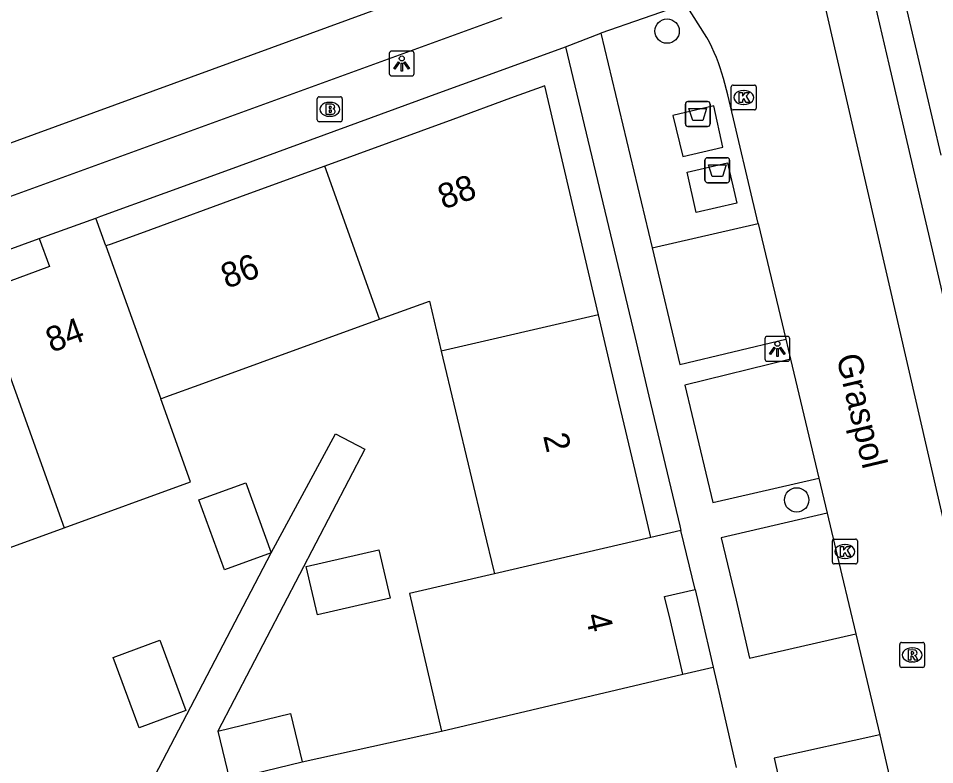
# Model space of a CAD drawing. Extents: x 156414 to 157775, y 382335 to 383765.
# Drawn here: x 156893.94 to 156930.72, y 383625.03 to 383654.98 of the extents above; entities that cross this region are included whole.
import ezdxf

# ---------------------------------------------------------------- set-up
doc = ezdxf.new("R2010")
doc.units = 0
for name, color, linetype in [('IMGEO_Afval_apart_plaats', 7, 'Continuous'), ('IMGEO_Boom', 7, 'Continuous'), ('IMGEO_Brandkraan', 7, 'Continuous'), ('IMGEO_Kolk', 7, 'Continuous'), ('IMGEO_Lichtpunt', 7, 'Continuous'), ('IMGEO_Openbare_ruimte_label', 7, 'Continuous'), ('IMGEO_Pand', 7, 'Continuous'), ('IMGEO_Pand_nummerreeks', 7, 'Continuous'), ('IMGEO_Rijbaan_lokaal_gesloten', 7, 'Continuous'), ('IMGEO_Rijbaan_lokaal_open', 7, 'Continuous'), ('IMGEO_Rioolput', 7, 'Continuous'), ('IMGEO_Voetpad_gesloten', 7, 'Continuous'), ('IMGEO_Voetpad_open', 7, 'Continuous')]:
    doc.layers.add(name, color=color, linetype=linetype)

msp = doc.modelspace()

# ---------------------------------------------------------------- linework, layer by layer
at = {"layer": 'IMGEO_Afval_apart_plaats'}
for p, q in [((156920.814, 383651.639), (156921.604, 383651.639)), ((156921.604, 383651.639), (156920.814, 383651.639)), ((156920.714, 383650.739), (156920.714, 383651.539)), ((156920.714, 383651.539), (156920.714, 383650.739)), ((156921.704, 383651.539), (156921.704, 383650.739)), ((156921.704, 383650.739), (156921.704, 383651.539)), ((156921.604, 383650.639), (156920.814, 383650.639)), ((156920.814, 383650.639), (156921.604, 383650.639)), ((156921.599, 383649.382), (156922.389, 383649.382)), ((156922.389, 383649.382), (156921.599, 383649.382)), ((156921.499, 383648.482), (156921.499, 383649.282)), ((156921.499, 383649.282), (156921.499, 383648.482)), ((156922.489, 383649.282), (156922.489, 383648.482)), ((156922.489, 383648.482), (156922.489, 383649.282)), ((156922.389, 383648.382), (156921.599, 383648.382)), ((156921.599, 383648.382), (156922.389, 383648.382))]:
    msp.add_line(p, q, dxfattribs=at)
for points in [[(156920.857, 383651.353), (156921.561, 383651.353), (156921.412, 383650.883), (156921.006, 383650.883), (156920.857, 383651.353)], [(156921.642, 383649.096), (156922.346, 383649.096), (156922.197, 383648.626), (156921.791, 383648.626), (156921.642, 383649.096)]]:
    msp.add_lwpolyline(points, dxfattribs=at)
for centre, start, end in [((156920.814, 383651.539), 90, 180), ((156920.814, 383651.539), 90, 180), ((156921.604, 383651.539), 0, 90), ((156921.604, 383651.539), 360, 90), ((156920.814, 383650.739), 180, 270), ((156920.814, 383650.739), 180, 270), ((156921.604, 383650.739), 270, 0), ((156921.604, 383650.739), 270, 0), ((156921.599, 383649.282), 90, 180), ((156921.599, 383649.282), 90, 180), ((156922.389, 383649.282), 0, 90), ((156922.389, 383649.282), 360, 90), ((156921.599, 383648.482), 180, 270), ((156921.599, 383648.482), 180, 270), ((156922.389, 383648.482), 270, 0), ((156922.389, 383648.482), 270, 0)]:
    msp.add_arc(centre, 0.1, start, end, dxfattribs=at)
at = {"layer": 'IMGEO_Boom'}
for centre in [(156919.98, 383654.465), (156925.182, 383635.652)]:
    msp.add_circle(centre, 0.489, dxfattribs=at)
at = {"layer": 'IMGEO_Brandkraan'}
for p, q in [((156905.94, 383650.901), (156905.94, 383651.753)), ((156906.015, 383651.827), (156906.867, 383651.827)), ((156906.428, 383651.607), (156906.453, 383651.607)), ((156906.941, 383651.753), (156906.941, 383650.901)), ((156906.867, 383650.827), (156906.015, 383650.827)), ((156906.451, 383651.047), (156906.426, 383651.047))]:
    msp.add_line(p, q, dxfattribs=at)
for points in [[(156905.94, 383650.901), (156905.94, 383651.753)], [(156906.015, 383651.827), (156906.867, 383651.827)], [(156906.941, 383651.753), (156906.941, 383650.901)], [(156906.288, 383651.527), (156906.288, 383651.127), (156906.501, 383651.127)], [(156906.519, 383651.527), (156906.288, 383651.527)], [(156906.467, 383651.446), (156906.413, 383651.446), (156906.413, 383651.37)], [(156906.413, 383651.37), (156906.466, 383651.37)], [(156906.475, 383651.294), (156906.413, 383651.294), (156906.413, 383651.213)], [(156906.413, 383651.213), (156906.475, 383651.213)], [(156906.867, 383650.827), (156906.015, 383650.827)]]:
    msp.add_lwpolyline(points, dxfattribs=at)
for centre, radius, start, end in [((156906.017, 383651.751), 0.0765, 91.552, 178.448), ((156906.017, 383651.751), 0.0765, 91.552, 178.448), ((156906.865, 383651.751), 0.0765, 1.552, 88.448), ((156906.865, 383651.751), 0.0765, 1.552, 88.448), ((156906.468, 383651.408), 0.0379, 267.8285, 90.9355), ((156906.476, 383651.253), 0.0404, 269.8759, 90.5077), ((156906.523, 383651.382), 0.145, 59.4692, 91.5367), ((156906.548, 383651.429), 0.0922, 285.5137, 58.1501), ((156906.553, 383651.237), 0.105, 301.3115, 78.989), ((156906.017, 383650.903), 0.0765, 181.552, 268.448), ((156906.017, 383650.903), 0.0765, 181.552, 268.448), ((156906.507, 383651.378), 0.251, 268.6676, 293.5347), ((156906.865, 383650.903), 0.0765, 271.552, 358.448), ((156906.865, 383650.903), 0.0765, 271.552, 358.448)]:
    msp.add_arc(centre, radius, start, end, dxfattribs=at)
for centre, major_axis, ratio, start_param, end_param in [((156906.427, 383651.327), (-0.387, 0.002), 0.722429, 4.712389, 7.853982), ((156906.452, 383651.327), (-0.39, 0.002), 0.717154, 1.570796, 4.712389)]:
    msp.add_ellipse(centre, major_axis=major_axis, ratio=ratio, start_param=start_param, end_param=end_param, dxfattribs=at)
at = {"layer": 'IMGEO_Kolk'}
for p, q in [((156922.63, 383652.301), (156923.482, 383652.301)), ((156922.555, 383651.375), (156922.555, 383652.227)), ((156923.043, 383652.081), (156923.068, 383652.081)), ((156923.556, 383652.227), (156923.556, 383651.375)), ((156923.482, 383651.301), (156922.63, 383651.301)), ((156923.066, 383651.521), (156923.041, 383651.521)), ((156926.615, 383633.154), (156926.615, 383634.006)), ((156926.69, 383634.08), (156927.542, 383634.08)), ((156927.616, 383634.006), (156927.616, 383633.154)), ((156927.103, 383633.86), (156927.128, 383633.86)), ((156927.126, 383633.3), (156927.101, 383633.3)), ((156927.542, 383633.08), (156926.69, 383633.08))]:
    msp.add_line(p, q, dxfattribs=at)
for points in [[(156922.63, 383652.301), (156923.482, 383652.301)], [(156922.555, 383651.375), (156922.555, 383652.227)], [(156922.876, 383652.001), (156922.999, 383652.001), (156922.999, 383651.85), (156923.129, 383652.001), (156923.293, 383652.001), (156923.147, 383651.85), (156923.3, 383651.601), (156923.148, 383651.601), (156923.063, 383651.765), (156922.999, 383651.698), (156922.999, 383651.601), (156922.876, 383651.601), (156922.876, 383652.001)], [(156923.556, 383652.227), (156923.556, 383651.375)], [(156923.482, 383651.301), (156922.63, 383651.301)], [(156926.615, 383633.154), (156926.615, 383634.006)], [(156926.69, 383634.08), (156927.542, 383634.08)], [(156927.616, 383634.006), (156927.616, 383633.154)], [(156926.936, 383633.78), (156927.059, 383633.78), (156927.059, 383633.629), (156927.189, 383633.78), (156927.353, 383633.78), (156927.207, 383633.629), (156927.36, 383633.38), (156927.208, 383633.38), (156927.123, 383633.544), (156927.059, 383633.477), (156927.059, 383633.38), (156926.936, 383633.38), (156926.936, 383633.78)], [(156927.542, 383633.08), (156926.69, 383633.08)]]:
    msp.add_lwpolyline(points, dxfattribs=at)
for centre, start, end in [((156922.632, 383652.225), 91.552, 178.448), ((156922.632, 383652.225), 91.552, 178.448), ((156923.48, 383652.225), 1.552, 88.448), ((156923.48, 383652.225), 1.552, 88.448), ((156922.632, 383651.377), 181.552, 268.448), ((156922.632, 383651.377), 181.552, 268.448), ((156923.48, 383651.377), 271.552, 358.448), ((156923.48, 383651.377), 271.552, 358.448), ((156926.692, 383634.004), 91.552, 178.448), ((156926.692, 383634.004), 91.552, 178.448), ((156927.54, 383634.004), 1.552, 88.448), ((156927.54, 383634.004), 1.552, 88.448), ((156926.692, 383633.156), 181.552, 268.448), ((156926.692, 383633.156), 181.552, 268.448), ((156927.54, 383633.156), 271.552, 358.448), ((156927.54, 383633.156), 271.552, 358.448)]:
    msp.add_arc(centre, 0.0765, start, end, dxfattribs=at)
for centre, major_axis, ratio, start_param, end_param in [((156923.042, 383651.801), (-0.387, 0.002), 0.722429, 4.712389, 7.853982), ((156923.067, 383651.801), (-0.39, 0.002), 0.717154, 1.570796, 4.712389), ((156927.102, 383633.58), (-0.387, 0.002), 0.722429, 4.712389, 7.853982), ((156927.127, 383633.58), (-0.39, 0.002), 0.717154, 1.570796, 4.712389)]:
    msp.add_ellipse(centre, major_axis=major_axis, ratio=ratio, start_param=start_param, end_param=end_param, dxfattribs=at)
at = {"layer": 'IMGEO_Lichtpunt'}
for p, q in [((156908.831, 383653.569), (156908.831, 383652.762)), ((156908.831, 383653.569), (156908.831, 383652.762)), ((156909.733, 383653.664), (156908.925, 383653.664)), ((156909.733, 383653.664), (156908.925, 383653.664)), ((156909.827, 383652.762), (156909.827, 383653.569)), ((156909.827, 383652.762), (156909.827, 383653.569)), ((156908.925, 383652.668), (156909.733, 383652.668)), ((156908.925, 383652.668), (156909.733, 383652.668)), ((156923.908, 383642.118), (156923.908, 383641.311)), ((156923.908, 383642.118), (156923.908, 383641.311)), ((156924.81, 383642.213), (156924.002, 383642.213)), ((156924.81, 383642.213), (156924.002, 383642.213)), ((156924.904, 383641.311), (156924.904, 383642.118)), ((156924.904, 383641.311), (156924.904, 383642.118)), ((156924.002, 383641.217), (156924.81, 383641.217)), ((156924.002, 383641.217), (156924.81, 383641.217))]:
    msp.add_line(p, q, dxfattribs=at)
for points in [[(156909.205, 383653.233), (156909.244, 383653.205), (156909.056, 383652.943), (156909.018, 383652.97), (156909.205, 383653.233)], [(156909.307, 383653.185), (156909.354, 383653.185), (156909.354, 383652.863), (156909.307, 383652.863), (156909.307, 383653.185)], [(156909.417, 383653.205), (156909.455, 383653.232), (156909.642, 383652.97), (156909.603, 383652.942), (156909.417, 383653.205)], [(156924.282, 383641.782), (156924.321, 383641.754), (156924.133, 383641.492), (156924.095, 383641.519), (156924.282, 383641.782)], [(156924.384, 383641.734), (156924.431, 383641.734), (156924.431, 383641.412), (156924.384, 383641.412), (156924.384, 383641.734)], [(156924.494, 383641.754), (156924.532, 383641.781), (156924.719, 383641.519), (156924.68, 383641.491), (156924.494, 383641.754)]]:
    msp.add_lwpolyline(points, dxfattribs=at)
for centre in [(156909.33, 383653.367), (156924.407, 383641.916)]:
    msp.add_circle(centre, 0.0994, dxfattribs=at)
for centre, start, end in [((156908.925, 383653.569), 90, 180), ((156908.925, 383653.569), 90, 180), ((156909.733, 383653.569), 0, 90), ((156909.733, 383653.569), 0, 90), ((156908.925, 383652.762), 180, 270), ((156908.925, 383652.762), 180, 270), ((156909.733, 383652.762), 270, 0), ((156909.733, 383652.762), 270, 360), ((156924.002, 383642.118), 90, 180), ((156924.002, 383642.118), 90, 180), ((156924.81, 383642.118), 0, 90), ((156924.81, 383642.118), 0, 90), ((156924.002, 383641.311), 180, 270), ((156924.002, 383641.311), 180, 270), ((156924.81, 383641.311), 270, 0), ((156924.81, 383641.311), 270, 360)]:
    msp.add_arc(centre, 0.0946, start, end, dxfattribs=at)
at = {"layer": 'IMGEO_Pand'}
for points in [[(156930.974, 383649.493), (156930.056, 383653.418), (156929.495, 383655.819), (156929.15, 383657.294), (156936.71, 383660.004)], [(156917.226, 383643.085), (156915.07, 383652.272), (156913.693, 383651.769), (156911.377, 383650.924), (156906.238, 383649.048)], [(156906.238, 383649.048), (156905.129, 383648.643), (156902.824, 383647.801), (156899.242, 383646.493), (156897.666, 383645.918), (156897.458, 383645.842)], [(156908.44, 383642.904), (156906.238, 383649.048)], [(156894.783, 383646.148), (156897.056, 383646.964)], [(156897.458, 383645.842), (156897.056, 383646.964)], [(156894.783, 383646.148), (156895.196, 383645.016), (156894.255, 383644.673), (156893.01, 383644.218), (156892.558, 383644.053), (156892.385, 383643.99)], [(156897.458, 383645.842), (156899.656, 383639.708)], [(156892.385, 383643.99), (156895.774, 383634.536)], [(156908.44, 383642.904), (156910.438, 383643.631), (156910.916, 383641.627)], [(156899.656, 383639.708), (156899.862, 383639.783), (156901.351, 383640.325), (156908.44, 383642.904)], [(156917.226, 383643.085), (156910.916, 383641.627)], [(156919.326, 383634.139), (156919.283, 383634.321), (156918.639, 383637.065), (156918.059, 383639.536), (156917.496, 383641.934), (156917.226, 383643.085)], [(156910.916, 383641.627), (156912.641, 383634.401), (156913.025, 383632.791), (156913.049, 383632.689)], [(156895.774, 383634.536), (156900.848, 383636.383), (156899.656, 383639.708)], [(156904.095, 383633.525), (156902.209, 383632.842), (156901.191, 383635.654), (156903.077, 383636.337), (156904.095, 383633.525)], [(156890.7, 383632.688), (156895.774, 383634.536)], [(156920.536, 383634.419), (156919.326, 383634.139)], [(156921.101, 383632.058), (156920.536, 383634.419)], [(156919.326, 383634.139), (156913.049, 383632.689)], [(156905.945, 383631.034), (156905.491, 383632.982), (156908.415, 383633.654), (156908.863, 383631.705), (156905.945, 383631.034)], [(156913.049, 383632.689), (156909.639, 383631.901), (156910.929, 383626.374)], [(156920.612, 383628.658), (156920.11, 383630.794), (156919.881, 383631.771), (156921.101, 383632.058)], [(156897.752, 383629.326), (156899.622, 383630.016), (156900.661, 383627.202), (156898.791, 383626.511), (156897.752, 383629.326)], [(156910.929, 383626.374), (156920.612, 383628.658)], [(156901.947, 383626.366), (156904.859, 383627.08), (156905.335, 383625.139)], [(156901.947, 383626.366), (156902.422, 383624.426), (156905.335, 383625.139)]]:
    msp.add_lwpolyline(points, dxfattribs=at)
at = {"layer": 'IMGEO_Rijbaan_lokaal_gesloten'}
for points in [[(156961.349, 383504.04), (156954.52, 383533.42), (156931.728, 383631.996), (156925.894, 383657.35)], [(156886.04, 383647.217), (156912.647, 383656.943)], [(156921.576, 383654.215), (156920.718, 383655.561)], [(156923.639, 383646.75), (156922.414, 383651.91), (156922.242, 383652.557)], [(156923.639, 383646.75), (156924.741, 383642.108)], [(156924.741, 383642.108), (156924.935, 383641.294)], [(156924.935, 383641.294), (156926.067, 383636.523)], [(156926.067, 383636.523), (156926.4, 383635.123)], [(156926.4, 383635.123), (156926.99, 383632.637), (156927.549, 383630.279)], [(156927.549, 383630.279), (156928.517, 383626.225)], [(156928.517, 383626.225), (156929.661, 383621.259)]]:
    msp.add_lwpolyline(points, dxfattribs=at)
msp.add_arc((156915.058, 383650.634), 7.437, 14.9857, 28.7838, dxfattribs=at)
at = {"layer": 'IMGEO_Rijbaan_lokaal_open'}
for points in [[(156904.095, 383633.525), (156906.668, 383638.304), (156907.85, 383637.688), (156901.947, 383626.366)], [(156893.644, 383619.584), (156894.405, 383619.452), (156895.518, 383619.251), (156896.453, 383619.079), (156898.775, 383623.347), (156904.095, 383633.525)], [(156920.612, 383628.658), (156921.826, 383628.94)], [(156921.826, 383628.94), (156922.052, 383627.964), (156922.755, 383624.913)], [(156905.335, 383625.139), (156910.929, 383626.374)]]:
    msp.add_lwpolyline(points, dxfattribs=at)
at = {"layer": 'IMGEO_Rioolput'}
for p, q in [((156929.315, 383629.003), (156929.315, 383629.855)), ((156929.39, 383629.929), (156930.242, 383629.929)), ((156930.316, 383629.855), (156930.316, 383629.003)), ((156929.803, 383629.709), (156929.828, 383629.709)), ((156929.826, 383629.149), (156929.801, 383629.149)), ((156930.242, 383628.929), (156929.39, 383628.929))]:
    msp.add_line(p, q, dxfattribs=at)
for points in [[(156929.315, 383629.003), (156929.315, 383629.855)], [(156929.39, 383629.929), (156930.242, 383629.929)], [(156930.316, 383629.855), (156930.316, 383629.003)], [(156929.904, 383629.627), (156929.652, 383629.629), (156929.652, 383629.229)], [(156929.83, 383629.548), (156929.776, 383629.548), (156929.776, 383629.467)], [(156929.652, 383629.229), (156929.776, 383629.229), (156929.776, 383629.391), (156929.787, 383629.391)], [(156929.776, 383629.467), (156929.828, 383629.467)], [(156929.834, 383629.362), (156929.905, 383629.229), (156930.045, 383629.229), (156929.98, 383629.355)], [(156930.242, 383628.929), (156929.39, 383628.929)]]:
    msp.add_lwpolyline(points, dxfattribs=at)
for centre, radius, start, end in [((156929.392, 383629.853), 0.0765, 91.552, 178.448), ((156929.392, 383629.853), 0.0765, 91.552, 178.448), ((156930.24, 383629.853), 0.0765, 1.552, 88.448), ((156930.24, 383629.853), 0.0765, 1.552, 88.448), ((156929.836, 383629.452), 0.0964, 77.0061, 93.1865), ((156929.85, 383629.509), 0.0378, 276.6634, 79.6772), ((156929.903, 383629.517), 0.109, 350.3612, 89.416), ((156929.901, 383629.517), 0.112, 277.5842, 350.9817), ((156929.786, 383629.338), 0.0533, 26.0293, 88.6989), ((156929.812, 383629.656), 0.19, 274.7715, 282.9687), ((156929.885, 383629.302), 0.108, 29.5134, 73.7905), ((156929.392, 383629.005), 0.0765, 181.552, 268.448), ((156929.392, 383629.005), 0.0765, 181.552, 268.448), ((156930.24, 383629.005), 0.0765, 271.552, 358.448), ((156930.24, 383629.005), 0.0765, 271.552, 358.448)]:
    msp.add_arc(centre, radius, start, end, dxfattribs=at)
for centre, major_axis, ratio, start_param, end_param in [((156929.802, 383629.429), (-0.387, 0.002), 0.722429, 4.712389, 7.853982), ((156929.827, 383629.429), (-0.39, 0.002), 0.717154, 1.570796, 4.712389)]:
    msp.add_ellipse(centre, major_axis=major_axis, ratio=ratio, start_param=start_param, end_param=end_param, dxfattribs=at)
at = {"layer": 'IMGEO_Voetpad_gesloten'}
for points in [[(156920.718, 383655.561), (156917.324, 383654.377)], [(156917.324, 383654.377), (156919.374, 383645.774)], [(156921.85, 383651.461), (156920.212, 383651.076), (156920.607, 383649.438), (156922.212, 383649.805), (156921.85, 383651.461)], [(156922.398, 383649.184), (156922.782, 383647.557), (156921.144, 383647.184), (156920.782, 383648.8), (156922.398, 383649.184)], [(156919.374, 383645.774), (156923.639, 383646.75)]]:
    msp.add_lwpolyline(points, dxfattribs=at)
at = {"layer": 'IMGEO_Voetpad_open'}
for points in [[(156928.136, 383656.312), (156928.315, 383655.543), (156928.875, 383653.141), (156930.054, 383648.078), (156930.612, 383645.686), (156931.862, 383640.321)], [(156913.34, 383655.002), (156886.701, 383645.309)], [(156915.905, 383653.836), (156917.324, 383654.377)], [(156897.056, 383646.964), (156897.257, 383647.036), (156902.417, 383648.918), (156904.721, 383649.758), (156910.971, 383652.037), (156913.287, 383652.881), (156915.905, 383653.836)], [(156915.905, 383653.836), (156918.678, 383642.211), (156919.249, 383639.816), (156920.492, 383634.606), (156920.536, 383634.419)], [(156891.979, 383645.123), (156894.783, 383646.148)], [(156919.374, 383645.774), (156920.489, 383641.092), (156924.741, 383642.108)], [(156924.935, 383641.294), (156920.687, 383640.261), (156921.811, 383635.545), (156926.067, 383636.523)], [(156926.4, 383635.123), (156922.15, 383634.123), (156922.745, 383631.624), (156923.288, 383629.299), (156927.549, 383630.279)], [(156921.101, 383632.058), (156921.329, 383631.08), (156921.826, 383628.94)], [(156928.517, 383626.225), (156924.278, 383625.281), (156925.419, 383620.323), (156929.661, 383621.259)]]:
    msp.add_lwpolyline(points, dxfattribs=at)

# ---------------------------------------------------------------- texts
at = {"layer": 'IMGEO_Openbare_ruimte_label'}
msp.add_text('Graspol', height=1, rotation=283.3553, dxfattribs=at).set_placement((156926.766, 383641.398))
at = {"layer": 'IMGEO_Pand_nummerreeks'}
for s, rotation, p in [('88', 20.0566, (156911.006, 383647.296)), ('86', 20.0593, (156902.3, 383644.119)), ('84', 20.0593, (156895.27, 383641.552)), ('2', 283.2065, (156914.998, 383638.223)), ('4', 283.2065, (156916.691, 383631.008))]:
    msp.add_text(s, height=1, rotation=rotation, dxfattribs=at).set_placement(p)

doc.saveas('drawing.dxf')
